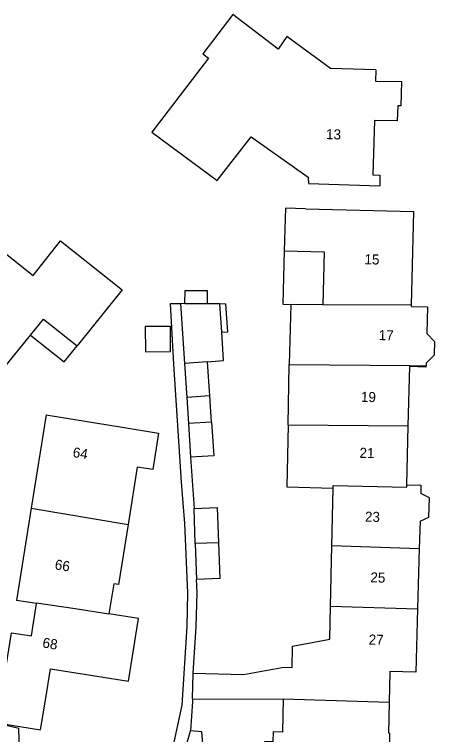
# Model space of a CAD drawing. Extents: x 131000 to 133013, y 393000 to 396501.
# Drawn here: x 131393 to 131434.8, y 395395.6 to 395467.2 of the extents above; entities that cross this region are included whole.
import ezdxf

# ---------------------------------------------------------------- set-up
doc = ezdxf.new("R2010")
doc.units = 0
for name, color, linetype in [('gg-afsc-erfafscheiding', 7, 'Continuous'), ('gg-anno-huisnummerreeks BGT', 7, 'Continuous'), ('gg-bbg-gedigitaliseerde bebouwing', 7, 'Continuous'), ('gg-bbg-gedigitaliseerde bijgebouw', 7, 'Continuous'), ('gg-bbg-hoofdgebouw', 7, 'Continuous'), ('gg-bbg-luifel en loopbrug', 7, 'Continuous'), ('gg-bbg-onder overbouw', 7, 'Continuous'), ('gg-bbg-pand overbouw', 7, 'Continuous'), ('gg-bbg-tussenscheiding', 7, 'Continuous')]:
    doc.layers.add(name, color=color, linetype=linetype)

msp = doc.modelspace()

# ---------------------------------------------------------------- linework, layer by layer
at = {"layer": 'gg-afsc-erfafscheiding'}
msp.add_line((131410.55, 395423.181), (131410.884, 395418.089), dxfattribs=at)
for points in [[(131406.641, 395384.952), (131408.39, 395392.4), (131409.713, 395398.549), (131410.19, 395406.37), (131410.285, 395409.69), (131409.97, 395416.58), (131409.65, 395420.71), (131408.89, 395432.42), (131408.54, 395438.46), (131409.546, 395438.452)], [(131410.813, 395401.704), (131411.094, 395406.311), (131411.193, 395409.75), (131411.137, 395411.045)], [(131410.75, 395399.168), (131410.743, 395398.905), (131410.537, 395395.988)]]:
    msp.add_lwpolyline(points, dxfattribs=at)
at = {"layer": 'gg-bbg-gedigitaliseerde bebouwing'}
for p, q in [((131421.961, 395447.878), (131432.731, 395447.601)), ((131420.497, 395438.366), (131420.343, 395432.405)), ((131423.694, 395438.348), (131420.497, 395438.366)), ((131420.23, 395426.399), (131420.343, 395432.405)), ((131396.181, 395427.39), (131403.742, 395426.174)), ((131405.229, 395422.21), (131404.326, 395416.501)), ((131424.592, 395414.37), (131424.72, 395420.11)), ((131424.458, 395408.38), (131424.592, 395414.37)), ((131424.385, 395405.107), (131424.458, 395408.38)), ((131410.75, 395399.168), (131410.813, 395401.704)), ((131410.75, 395399.168), (131419.75, 395399.14))]:
    msp.add_line(p, q, dxfattribs=at)
for points in [[(131419.247, 395463.769), (131414.756, 395467.209), (131411.752, 395463.287), (131412.325, 395462.847), (131406.685, 395455.485)], [(131428.951, 395461.699), (131424.442, 395461.827), (131420.103, 395465.026), (131419.247, 395463.769)], [(131406.685, 395455.485), (131413.194, 395450.686), (131416.563, 395455.028), (131422.216, 395451.029), (131422.273, 395450.4), (131429.339, 395450.173)], [(131421.961, 395447.878), (131419.962, 395447.93), (131419.853, 395443.696)], [(131391.6, 395443.86), (131394.91, 395441.24), (131397.63, 395444.69), (131403.76, 395439.84), (131399.263, 395434.265)], [(131419.853, 395443.696), (131423.83, 395443.593), (131423.694, 395438.348)], [(131403.742, 395426.174), (131407.363, 395425.592), (131406.803, 395421.967), (131405.229, 395422.21)], [(131420.23, 395426.399), (131420.118, 395420.248), (131424.72, 395420.11)], [(131404.326, 395416.501), (131403.38, 395410.52), (131402.909, 395410.601), (131402.428, 395407.618)], [(131396.11, 395399.045), (131396.606, 395402.149), (131404.385, 395400.906), (131405.381, 395407.14), (131402.428, 395407.618)], [(131419.82, 395402.3), (131420.632, 395402.28), (131420.685, 395404.415), (131424.385, 395405.107)], [(131410.813, 395401.704), (131415.811, 395401.579), (131419.82, 395402.3)], [(131391.781, 395399.737), (131392.183, 395399.673), (131391.711, 395396.717), (131395.637, 395396.089), (131396.11, 395399.045)], [(131419.75, 395399.14), (131419.678, 395395.858), (131418.74, 395395.875), (131418.722, 395394.884), (131417.904, 395394.899), (131417.832, 395390.946), (131418.651, 395390.931), (131418.63, 395389.773)], [(131391.218, 395388.78), (131391.14, 395391.82), (131393.6, 395391.89), (131393.46, 395396.2), (131384.858, 395398.233)]]:
    msp.add_lwpolyline(points, dxfattribs=at)
at = {"layer": 'gg-bbg-gedigitaliseerde bijgebouw'}
for p, q in [((131409.988, 395438.449), (131409.546, 395438.452)), ((131409.546, 395438.452), (131409.937, 395432.502)), ((131413.463, 395438.421), (131412.196, 395438.431)), ((131413.648, 395435.614), (131413.463, 395438.421)), ((131412.452, 395429.273), (131412.228, 395432.681)), ((131409.937, 395432.502), (131410.159, 395429.122)), ((131412.452, 395429.273), (131410.159, 395429.122)), ((131412.622, 395426.683), (131410.329, 395426.531)), ((131410.329, 395426.531), (131410.55, 395423.181)), ((131411.009, 395414.61), (131410.884, 395418.089)), ((131411.009, 395414.61), (131411.137, 395411.045))]:
    msp.add_line(p, q, dxfattribs=at)
for points in [[(131409.988, 395438.449), (131409.999, 395439.763), (131412.206, 395439.746), (131412.196, 395438.431)], [(131408.555, 395433.68), (131408.551, 395436.186), (131406.045, 395436.182), (131406.049, 395433.676), (131408.555, 395433.68)], [(131412.228, 395432.681), (131413.832, 395432.806), (131413.648, 395435.614)], [(131412.622, 395426.683), (131412.842, 395423.332), (131410.55, 395423.181)], [(131410.884, 395418.089), (131413.189, 395418.172), (131413.314, 395414.675)], [(131413.314, 395414.675), (131413.442, 395411.128), (131411.137, 395411.045)]]:
    msp.add_lwpolyline(points, dxfattribs=at)
at = {"layer": 'gg-bbg-hoofdgebouw'}
for p, q in [((131432.491, 395438.3), (131432.731, 395447.601)), ((131432.487, 395438.154), (131432.491, 395438.3)), ((131433.952, 395432.542), (131433.945, 395432.266)), ((131432.181, 395426.31), (131432.333, 395432.196)), ((131396.181, 395427.39), (131394.701, 395418.113)), ((131432.029, 395420.45), (131432.181, 395426.31)), ((131394.701, 395418.113), (131393.238, 395408.94)), ((131433.348, 395416.838), (131433.274, 395414.091)), ((131433.274, 395414.091), (131433.112, 395408.111)), ((131395.223, 395408.631), (131393.238, 395408.94))]:
    msp.add_line(p, q, dxfattribs=at)
for points in [[(131428.951, 395461.699), (131428.922, 395460.566), (131431.508, 395460.522), (131431.443, 395458.127), (131431.135, 395458.129), (131431.088, 395456.635), (131428.826, 395456.661), (131428.673, 395451.258), (131429.37, 395451.234), (131429.339, 395450.173)], [(131386.889, 395438.605), (131385.635, 395437.034), (131391.958, 395431.997), (131394.627, 395435.314)], [(131432.487, 395438.154), (131434.097, 395438.152), (131434.029, 395435.5)], [(131434.029, 395435.5), (131434.796, 395434.704), (131434.752, 395433.324), (131433.952, 395432.542)], [(131433.945, 395432.266), (131433.942, 395432.154), (131432.333, 395432.196)], [(131432.029, 395420.45), (131433.444, 395420.396), (131433.422, 395419.585)], [(131433.348, 395416.838), (131434.238, 395417.226), (131434.286, 395419.145), (131433.422, 395419.585)], [(131391.781, 395399.737), (131392.738, 395405.725), (131394.723, 395405.416), (131395.223, 395408.631)], [(131433.112, 395408.111), (131432.942, 395401.803), (131430.358, 395401.874), (131430.282, 395398.814)], [(131430.282, 395398.814), (131430.206, 395395.79), (131430.316, 395395.763), (131430.208, 395389.48)]]:
    msp.add_lwpolyline(points, dxfattribs=at)
at = {"layer": 'gg-bbg-luifel en loopbrug'}
for p, q in [((131410.159, 395429.122), (131410.329, 395426.531)), ((131412.622, 395426.683), (131412.452, 395429.273))]:
    msp.add_line(p, q, dxfattribs=at)
for points in [[(131419.853, 395443.696), (131419.716, 395438.386), (131420.497, 395438.366)], [(131413.648, 395435.614), (131414.24, 395435.653), (131414.059, 395438.417), (131413.463, 395438.421)], [(131409.543, 395392.622), (131410.289, 395395.147), (131410.537, 395395.988)], [(131411.612, 395390.02), (131412.157, 395390.005), (131411.658, 395395.898), (131410.537, 395395.988)]]:
    msp.add_lwpolyline(points, dxfattribs=at)
at = {"layer": 'gg-bbg-onder overbouw'}
msp.add_lwpolyline([(131394.627, 395435.314), (131395.913, 395436.913), (131399.263, 395434.265)], dxfattribs=at)
at = {"layer": 'gg-bbg-pand overbouw'}
msp.add_lwpolyline([(131394.627, 395435.314), (131397.985, 395432.673), (131399.263, 395434.265)], dxfattribs=at)
at = {"layer": 'gg-bbg-tussenscheiding'}
for p, q in [((131412.196, 395438.431), (131409.988, 395438.449)), ((131432.491, 395438.3), (131423.694, 395438.348)), ((131412.228, 395432.681), (131409.937, 395432.502)), ((131420.23, 395426.399), (131432.181, 395426.31)), ((131394.701, 395418.113), (131404.326, 395416.501)), ((131413.314, 395414.675), (131411.009, 395414.61)), ((131433.274, 395414.091), (131424.592, 395414.37)), ((131424.458, 395408.38), (131433.112, 395408.111)), ((131430.282, 395398.814), (131419.75, 395399.14))]:
    msp.add_line(p, q, dxfattribs=at)
for points in [[(131420.343, 395432.405), (131432.37, 395432.31), (131433.945, 395432.266)], [(131424.72, 395420.11), (131424.72, 395420.36), (131432.024, 395420.195), (131432.029, 395420.45)], [(131395.223, 395408.631), (131395.236, 395408.719), (131399.08, 395408.16), (131402.428, 395407.618)]]:
    msp.add_lwpolyline(points, dxfattribs=at)

# ---------------------------------------------------------------- texts
at = {"layer": 'gg-anno-huisnummerreeks BGT'}
for s, rotation, p in [('13', 358.4, (131423.995, 395454.812)), ('15', 358.5, (131427.817, 395442.374)), ('17', 358.5, (131429.232, 395434.832)), ('19', 358.5, (131427.464, 395428.697)), ('64', 350.9, (131398.778, 395423.208)), ('21', 358.5, (131427.32, 395423.129)), ('23', 358.7, (131427.869, 395416.78)), ('66', 351, (131396.998, 395412.047)), ('25', 358.5, (131428.405, 395410.748)), ('27', 358.5, (131428.238, 395404.563)), ('68', 350.9, (131395.771, 395404.278))]:
    msp.add_text(s, height=1, rotation=rotation, dxfattribs=at).set_placement(p)

doc.saveas('drawing.dxf')
